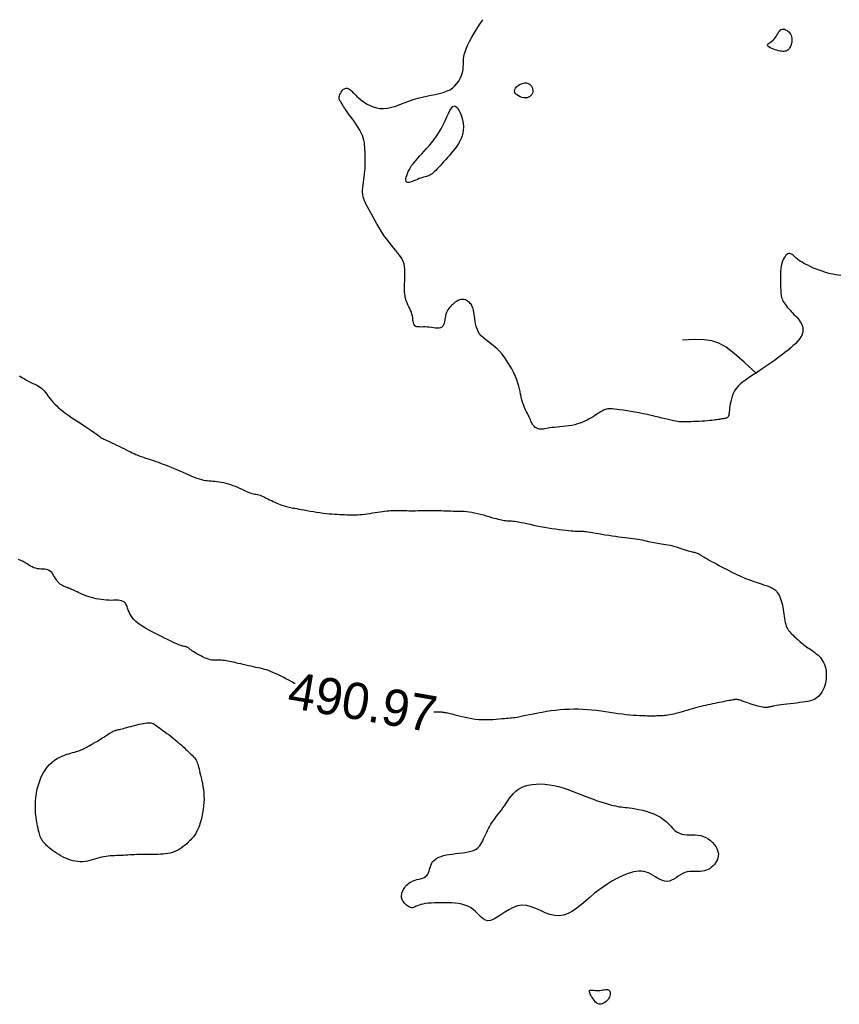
# Model space of a CAD drawing. Header units: millimetres. Extents: x 32690613 to 32693367, y 5343692 to 5344708.
# Tile 598 of 656: x 32692601 to 32692623, y 5344572 to 5344599. Entities that reach past the tile are written whole.
import ezdxf
from ezdxf.enums import TextEntityAlignment as Align

# ---------------------------------------------------------------- set-up
doc = ezdxf.new("R2010")
doc.units = ezdxf.units.MM
doc.header["$LTSCALE"] = 20
doc.layers.add('02-DGM_HL_491.00', color=62, linetype='Continuous')

msp = doc.modelspace()

# ---------------------------------------------------------------- linework, layer by layer
at = {"layer": '02-DGM_HL_491.00', "elevation": 491, "flags": 128}
for points in [[(32692623.543, 5344591.746), (32692623.475, 5344591.754), (32692623.405, 5344591.764), (32692623.333, 5344591.777), (32692623.259, 5344591.793), (32692623.183, 5344591.811), (32692623.105, 5344591.833), (32692623.026, 5344591.859), (32692622.947, 5344591.887), (32692622.868, 5344591.917), (32692622.791, 5344591.949), (32692622.718, 5344591.982), (32692622.649, 5344592.015), (32692622.585, 5344592.046), (32692622.528, 5344592.077), (32692622.478, 5344592.105), (32692622.436, 5344592.131), (32692622.399, 5344592.155), (32692622.367, 5344592.178), (32692622.34, 5344592.2), (32692622.315, 5344592.221), (32692622.292, 5344592.241), (32692622.27, 5344592.261), (32692622.249, 5344592.281), (32692622.227, 5344592.3), (32692622.205, 5344592.317), (32692622.183, 5344592.331), (32692622.16, 5344592.341), (32692622.136, 5344592.346), (32692622.112, 5344592.345), (32692622.087, 5344592.337), (32692622.061, 5344592.322), (32692622.034, 5344592.299), (32692622.008, 5344592.269), (32692621.983, 5344592.231), (32692621.96, 5344592.186), (32692621.938, 5344592.134), (32692621.92, 5344592.076), (32692621.905, 5344592.011), (32692621.894, 5344591.939), (32692621.887, 5344591.864), (32692621.882, 5344591.785), (32692621.88, 5344591.706), (32692621.88, 5344591.627), (32692621.882, 5344591.55), (32692621.884, 5344591.478), (32692621.887, 5344591.412), (32692621.889, 5344591.353), (32692621.892, 5344591.301), (32692621.895, 5344591.255), (32692621.9, 5344591.213), (32692621.906, 5344591.174), (32692621.915, 5344591.138), (32692621.927, 5344591.102), (32692621.942, 5344591.067), (32692621.961, 5344591.03), (32692621.983, 5344590.993), (32692622.009, 5344590.955), (32692622.038, 5344590.916), (32692622.069, 5344590.876), (32692622.103, 5344590.837), (32692622.139, 5344590.797), (32692622.176, 5344590.756), (32692622.215, 5344590.716), (32692622.254, 5344590.676), (32692622.293, 5344590.636), (32692622.33, 5344590.596), (32692622.366, 5344590.555), (32692622.399, 5344590.515), (32692622.428, 5344590.474), (32692622.453, 5344590.434), (32692622.473, 5344590.393), (32692622.488, 5344590.351), (32692622.497, 5344590.31), (32692622.501, 5344590.269), (32692622.5, 5344590.227), (32692622.494, 5344590.185), (32692622.483, 5344590.143), (32692622.466, 5344590.1), (32692622.444, 5344590.058), (32692622.416, 5344590.014), (32692622.382, 5344589.969), (32692622.341, 5344589.922), (32692622.292, 5344589.872), (32692622.235, 5344589.818), (32692622.168, 5344589.76), (32692622.093, 5344589.697), (32692622.007, 5344589.628), (32692621.913, 5344589.556), (32692621.813, 5344589.48), (32692621.708, 5344589.404), (32692621.601, 5344589.327), (32692621.492, 5344589.251), (32692621.385, 5344589.178), (32692621.282, 5344589.109), (32692621.183, 5344589.045), (32692621.089, 5344588.985), (32692621.001, 5344588.928), (32692620.92, 5344588.872), (32692620.845, 5344588.817), (32692620.778, 5344588.761), (32692620.718, 5344588.702), (32692620.666, 5344588.64), (32692620.623, 5344588.574), (32692620.587, 5344588.504), (32692620.558, 5344588.432), (32692620.535, 5344588.36), (32692620.518, 5344588.289), (32692620.504, 5344588.221), (32692620.494, 5344588.157), (32692620.487, 5344588.099), (32692620.482, 5344588.049), (32692620.477, 5344588.005), (32692620.474, 5344587.967), (32692620.47, 5344587.935), (32692620.465, 5344587.908), (32692620.459, 5344587.886), (32692620.452, 5344587.868), (32692620.441, 5344587.853), (32692620.428, 5344587.841), (32692620.411, 5344587.832), (32692620.392, 5344587.825), (32692620.37, 5344587.82), (32692620.347, 5344587.816), (32692620.322, 5344587.812), (32692620.295, 5344587.808), (32692620.268, 5344587.805), (32692620.239, 5344587.8), (32692620.209, 5344587.795), (32692620.177, 5344587.789), (32692620.141, 5344587.783), (32692620.1, 5344587.777), (32692620.055, 5344587.77), (32692620.003, 5344587.764), (32692619.944, 5344587.759), (32692619.879, 5344587.753), (32692619.807, 5344587.748), (32692619.731, 5344587.744), (32692619.653, 5344587.74), (32692619.576, 5344587.736), (32692619.5, 5344587.733), (32692619.428, 5344587.73), (32692619.362, 5344587.727), (32692619.303, 5344587.725), (32692619.25, 5344587.724), (32692619.201, 5344587.723), (32692619.153, 5344587.725), (32692619.106, 5344587.728), (32692619.057, 5344587.733), (32692619.003, 5344587.741), (32692618.944, 5344587.753), (32692618.877, 5344587.768), (32692618.803, 5344587.786), (32692618.721, 5344587.806), (32692618.633, 5344587.828), (32692618.54, 5344587.852), (32692618.441, 5344587.876), (32692618.337, 5344587.901), (32692618.228, 5344587.925), (32692618.116, 5344587.948), (32692618.003, 5344587.971), (32692617.889, 5344587.991), (32692617.778, 5344588.011), (32692617.671, 5344588.028), (32692617.57, 5344588.044), (32692617.478, 5344588.057), (32692617.397, 5344588.068), (32692617.328, 5344588.076), (32692617.269, 5344588.081), (32692617.22, 5344588.084), (32692617.178, 5344588.084), (32692617.141, 5344588.081), (32692617.108, 5344588.075), (32692617.078, 5344588.066), (32692617.047, 5344588.054), (32692617.016, 5344588.039), (32692616.983, 5344588.021), (32692616.948, 5344588), (32692616.911, 5344587.977), (32692616.871, 5344587.952), (32692616.83, 5344587.925), (32692616.785, 5344587.896), (32692616.738, 5344587.867), (32692616.687, 5344587.836), (32692616.634, 5344587.806), (32692616.577, 5344587.775), (32692616.516, 5344587.746), (32692616.452, 5344587.717), (32692616.385, 5344587.691), (32692616.313, 5344587.668), (32692616.238, 5344587.647), (32692616.158, 5344587.63), (32692616.077, 5344587.616), (32692615.994, 5344587.605), (32692615.911, 5344587.596), (32692615.831, 5344587.588), (32692615.754, 5344587.581), (32692615.681, 5344587.574), (32692615.615, 5344587.567), (32692615.557, 5344587.559), (32692615.505, 5344587.551), (32692615.46, 5344587.542), (32692615.42, 5344587.534), (32692615.383, 5344587.528), (32692615.351, 5344587.523), (32692615.321, 5344587.521), (32692615.292, 5344587.521), (32692615.264, 5344587.525), (32692615.237, 5344587.532), (32692615.211, 5344587.541), (32692615.186, 5344587.554), (32692615.163, 5344587.568), (32692615.142, 5344587.584), (32692615.122, 5344587.603), (32692615.104, 5344587.622), (32692615.089, 5344587.643), (32692615.075, 5344587.666), (32692615.062, 5344587.69), (32692615.05, 5344587.717), (32692615.036, 5344587.746), (32692615.022, 5344587.779), (32692615.006, 5344587.816), (32692614.987, 5344587.857), (32692614.965, 5344587.902), (32692614.941, 5344587.951), (32692614.915, 5344588.004), (32692614.888, 5344588.059), (32692614.862, 5344588.117), (32692614.837, 5344588.177), (32692614.814, 5344588.238), (32692614.794, 5344588.3), (32692614.778, 5344588.362), (32692614.764, 5344588.425), (32692614.751, 5344588.49), (32692614.737, 5344588.558), (32692614.722, 5344588.63), (32692614.702, 5344588.706), (32692614.678, 5344588.789), (32692614.647, 5344588.878), (32692614.608, 5344588.973), (32692614.562, 5344589.074), (32692614.509, 5344589.179), (32692614.45, 5344589.283), (32692614.386, 5344589.387), (32692614.318, 5344589.486), (32692614.246, 5344589.58), (32692614.171, 5344589.665), (32692614.094, 5344589.741), (32692614.017, 5344589.808), (32692613.94, 5344589.868), (32692613.866, 5344589.924), (32692613.795, 5344589.978), (32692613.731, 5344590.031), (32692613.673, 5344590.086), (32692613.624, 5344590.144), (32692613.585, 5344590.208), (32692613.555, 5344590.275), (32692613.532, 5344590.345), (32692613.515, 5344590.416), (32692613.502, 5344590.487), (32692613.493, 5344590.555), (32692613.485, 5344590.62), (32692613.478, 5344590.681), (32692613.47, 5344590.734), (32692613.461, 5344590.782), (32692613.45, 5344590.825), (32692613.438, 5344590.863), (32692613.424, 5344590.897), (32692613.408, 5344590.927), (32692613.39, 5344590.954), (32692613.369, 5344590.979), (32692613.346, 5344591.003), (32692613.321, 5344591.024), (32692613.294, 5344591.043), (32692613.265, 5344591.059), (32692613.236, 5344591.071), (32692613.205, 5344591.081), (32692613.174, 5344591.086), (32692613.143, 5344591.087), (32692613.111, 5344591.084), (32692613.081, 5344591.076), (32692613.05, 5344591.064), (32692613.019, 5344591.049), (32692612.988, 5344591.031), (32692612.958, 5344591.01), (32692612.928, 5344590.986), (32692612.897, 5344590.961), (32692612.867, 5344590.934), (32692612.838, 5344590.905), (32692612.809, 5344590.874), (32692612.782, 5344590.841), (32692612.757, 5344590.805), (32692612.735, 5344590.766), (32692612.716, 5344590.724), (32692612.7, 5344590.678), (32692612.688, 5344590.629), (32692612.678, 5344590.578), (32692612.67, 5344590.526), (32692612.661, 5344590.477), (32692612.65, 5344590.43), (32692612.635, 5344590.388), (32692612.615, 5344590.353), (32692612.589, 5344590.326), (32692612.554, 5344590.309), (32692612.513, 5344590.3), (32692612.466, 5344590.298), (32692612.414, 5344590.301), (32692612.36, 5344590.307), (32692612.303, 5344590.314), (32692612.245, 5344590.322), (32692612.188, 5344590.327), (32692612.133, 5344590.33), (32692612.08, 5344590.33), (32692612.03, 5344590.329), (32692611.983, 5344590.33), (32692611.941, 5344590.332), (32692611.904, 5344590.337), (32692611.873, 5344590.347), (32692611.848, 5344590.364), (32692611.829, 5344590.387), (32692611.816, 5344590.418), (32692611.807, 5344590.454), (32692611.801, 5344590.494), (32692611.795, 5344590.538), (32692611.789, 5344590.585), (32692611.781, 5344590.634), (32692611.768, 5344590.683), (32692611.752, 5344590.733), (32692611.731, 5344590.782), (32692611.707, 5344590.833), (32692611.683, 5344590.884), (32692611.657, 5344590.937), (32692611.634, 5344590.992), (32692611.612, 5344591.05), (32692611.594, 5344591.11), (32692611.581, 5344591.174), (32692611.572, 5344591.24), (32692611.566, 5344591.308), (32692611.564, 5344591.378), (32692611.564, 5344591.449), (32692611.566, 5344591.519), (32692611.569, 5344591.59), (32692611.572, 5344591.66), (32692611.575, 5344591.728), (32692611.578, 5344591.795), (32692611.578, 5344591.86), (32692611.574, 5344591.925), (32692611.567, 5344591.988), (32692611.554, 5344592.051), (32692611.535, 5344592.113), (32692611.508, 5344592.174), (32692611.473, 5344592.236), (32692611.431, 5344592.298), (32692611.382, 5344592.361), (32692611.328, 5344592.428), (32692611.269, 5344592.498), (32692611.207, 5344592.573), (32692611.142, 5344592.654), (32692611.076, 5344592.741), (32692611.01, 5344592.836), (32692610.945, 5344592.936), (32692610.88, 5344593.04), (32692610.817, 5344593.145), (32692610.758, 5344593.248), (32692610.701, 5344593.348), (32692610.648, 5344593.442), (32692610.601, 5344593.529), (32692610.559, 5344593.606), (32692610.522, 5344593.674), (32692610.491, 5344593.736), (32692610.465, 5344593.794), (32692610.445, 5344593.85), (32692610.43, 5344593.905), (32692610.42, 5344593.962), (32692610.415, 5344594.022), (32692610.415, 5344594.087), (32692610.419, 5344594.156), (32692610.426, 5344594.229), (32692610.435, 5344594.304), (32692610.446, 5344594.381), (32692610.456, 5344594.457), (32692610.467, 5344594.534), (32692610.475, 5344594.608), (32692610.482, 5344594.68), (32692610.486, 5344594.75), (32692610.488, 5344594.817), (32692610.489, 5344594.883), (32692610.488, 5344594.948), (32692610.487, 5344595.011), (32692610.485, 5344595.074), (32692610.483, 5344595.136), (32692610.48, 5344595.199), (32692610.476, 5344595.262), (32692610.471, 5344595.325), (32692610.462, 5344595.389), (32692610.45, 5344595.455), (32692610.432, 5344595.521), (32692610.409, 5344595.59), (32692610.379, 5344595.661), (32692610.341, 5344595.733), (32692610.297, 5344595.807), (32692610.249, 5344595.881), (32692610.198, 5344595.954), (32692610.147, 5344596.024), (32692610.097, 5344596.092), (32692610.049, 5344596.155), (32692610.007, 5344596.213), (32692609.97, 5344596.265), (32692609.939, 5344596.31), (32692609.913, 5344596.35), (32692609.892, 5344596.386), (32692609.873, 5344596.417), (32692609.857, 5344596.444), (32692609.843, 5344596.468), (32692609.829, 5344596.49), (32692609.816, 5344596.509), (32692609.803, 5344596.527), (32692609.792, 5344596.545), (32692609.783, 5344596.562), (32692609.775, 5344596.581), (32692609.771, 5344596.601), (32692609.77, 5344596.623), (32692609.773, 5344596.649), (32692609.78, 5344596.678), (32692609.792, 5344596.709), (32692609.807, 5344596.742), (32692609.824, 5344596.774), (32692609.845, 5344596.804), (32692609.867, 5344596.831), (32692609.89, 5344596.854), (32692609.914, 5344596.871), (32692609.939, 5344596.881), (32692609.964, 5344596.885), (32692609.988, 5344596.882), (32692610.013, 5344596.875), (32692610.037, 5344596.864), (32692610.061, 5344596.849), (32692610.084, 5344596.831), (32692610.106, 5344596.812), (32692610.127, 5344596.791), (32692610.149, 5344596.769), (32692610.171, 5344596.745), (32692610.197, 5344596.719), (32692610.226, 5344596.69), (32692610.26, 5344596.658), (32692610.301, 5344596.622), (32692610.348, 5344596.582), (32692610.404, 5344596.539), (32692610.468, 5344596.493), (32692610.539, 5344596.449), (32692610.618, 5344596.407), (32692610.703, 5344596.372), (32692610.794, 5344596.344), (32692610.89, 5344596.327), (32692610.992, 5344596.324), (32692611.098, 5344596.335), (32692611.209, 5344596.36), (32692611.323, 5344596.394), (32692611.439, 5344596.435), (32692611.559, 5344596.48), (32692611.68, 5344596.527), (32692611.803, 5344596.571), (32692611.926, 5344596.611), (32692612.05, 5344596.643), (32692612.172, 5344596.67), (32692612.292, 5344596.694), (32692612.408, 5344596.716), (32692612.519, 5344596.74), (32692612.624, 5344596.767), (32692612.72, 5344596.799), (32692612.807, 5344596.84), (32692612.883, 5344596.889), (32692612.949, 5344596.947), (32692613.005, 5344597.011), (32692613.053, 5344597.079), (32692613.091, 5344597.149), (32692613.122, 5344597.219), (32692613.145, 5344597.288), (32692613.162, 5344597.354), (32692613.172, 5344597.414), (32692613.178, 5344597.471), (32692613.18, 5344597.525), (32692613.182, 5344597.579), (32692613.183, 5344597.633), (32692613.187, 5344597.689), (32692613.194, 5344597.749), (32692613.206, 5344597.814), (32692613.226, 5344597.886), (32692613.254, 5344597.967), (32692613.293, 5344598.06), (32692613.345, 5344598.165), (32692613.411, 5344598.287), (32692613.494, 5344598.426), (32692613.596, 5344598.584), (32692613.718, 5344598.766)], [(32692621.228, 5344589.051), (32692620.884, 5344589.368), (32692620.612, 5344589.606), (32692620.391, 5344589.775), (32692620.195, 5344589.887), (32692620.001, 5344589.951), (32692619.785, 5344589.98), (32692619.523, 5344589.983), (32692619.191, 5344589.972)], [(32692600.999, 5344588.992), (32692601.066, 5344588.948), (32692601.131, 5344588.907), (32692601.194, 5344588.87), (32692601.255, 5344588.838), (32692601.313, 5344588.809), (32692601.368, 5344588.782), (32692601.421, 5344588.757), (32692601.471, 5344588.733), (32692601.518, 5344588.707), (32692601.562, 5344588.679), (32692601.603, 5344588.648), (32692601.641, 5344588.613), (32692601.676, 5344588.575), (32692601.711, 5344588.533), (32692601.744, 5344588.489), (32692601.778, 5344588.444), (32692601.812, 5344588.397), (32692601.847, 5344588.349), (32692601.885, 5344588.302), (32692601.925, 5344588.255), (32692601.969, 5344588.209), (32692602.018, 5344588.162), (32692602.071, 5344588.114), (32692602.13, 5344588.064), (32692602.195, 5344588.013), (32692602.268, 5344587.958), (32692602.348, 5344587.901), (32692602.436, 5344587.84), (32692602.53, 5344587.777), (32692602.626, 5344587.713), (32692602.723, 5344587.65), (32692602.816, 5344587.589), (32692602.903, 5344587.532), (32692602.982, 5344587.48), (32692603.049, 5344587.435), (32692603.102, 5344587.398), (32692603.143, 5344587.368), (32692603.173, 5344587.345), (32692603.194, 5344587.328), (32692603.208, 5344587.314), (32692603.218, 5344587.305), (32692603.224, 5344587.298), (32692603.229, 5344587.293), (32692603.234, 5344587.288), (32692603.241, 5344587.284), (32692603.251, 5344587.279), (32692603.265, 5344587.274), (32692603.283, 5344587.266), (32692603.307, 5344587.255), (32692603.337, 5344587.242), (32692603.376, 5344587.225), (32692603.422, 5344587.203), (32692603.475, 5344587.178), (32692603.534, 5344587.149), (32692603.597, 5344587.119), (32692603.663, 5344587.087), (32692603.73, 5344587.054), (32692603.797, 5344587.022), (32692603.862, 5344586.99), (32692603.924, 5344586.959), (32692603.984, 5344586.93), (32692604.04, 5344586.903), (32692604.094, 5344586.878), (32692604.145, 5344586.854), (32692604.194, 5344586.832), (32692604.241, 5344586.812), (32692604.286, 5344586.794), (32692604.329, 5344586.777), (32692604.372, 5344586.762), (32692604.415, 5344586.747), (32692604.459, 5344586.733), (32692604.506, 5344586.718), (32692604.557, 5344586.701), (32692604.611, 5344586.683), (32692604.672, 5344586.663), (32692604.738, 5344586.64), (32692604.81, 5344586.615), (32692604.887, 5344586.586), (32692604.968, 5344586.556), (32692605.051, 5344586.524), (32692605.136, 5344586.49), (32692605.223, 5344586.455), (32692605.309, 5344586.418), (32692605.395, 5344586.381), (32692605.479, 5344586.343), (32692605.561, 5344586.306), (32692605.641, 5344586.27), (32692605.718, 5344586.237), (32692605.792, 5344586.206), (32692605.862, 5344586.18), (32692605.928, 5344586.158), (32692605.989, 5344586.141), (32692606.046, 5344586.128), (32692606.1, 5344586.119), (32692606.152, 5344586.112), (32692606.204, 5344586.108), (32692606.255, 5344586.104), (32692606.307, 5344586.1), (32692606.361, 5344586.095), (32692606.417, 5344586.089), (32692606.476, 5344586.08), (32692606.536, 5344586.07), (32692606.598, 5344586.057), (32692606.662, 5344586.042), (32692606.725, 5344586.025), (32692606.789, 5344586.005), (32692606.853, 5344585.983), (32692606.916, 5344585.959), (32692606.978, 5344585.932), (32692607.039, 5344585.905), (32692607.097, 5344585.877), (32692607.154, 5344585.85), (32692607.207, 5344585.826), (32692607.257, 5344585.803), (32692607.304, 5344585.785), (32692607.347, 5344585.77), (32692607.387, 5344585.759), (32692607.424, 5344585.751), (32692607.46, 5344585.743), (32692607.495, 5344585.737), (32692607.53, 5344585.729), (32692607.565, 5344585.72), (32692607.602, 5344585.709), (32692607.641, 5344585.694), (32692607.683, 5344585.677), (32692607.726, 5344585.657), (32692607.77, 5344585.635), (32692607.816, 5344585.612), (32692607.863, 5344585.588), (32692607.912, 5344585.565), (32692607.96, 5344585.541), (32692608.009, 5344585.519), (32692608.059, 5344585.498), (32692608.107, 5344585.478), (32692608.155, 5344585.459), (32692608.201, 5344585.442), (32692608.246, 5344585.426), (32692608.288, 5344585.412), (32692608.328, 5344585.4), (32692608.364, 5344585.39), (32692608.399, 5344585.382), (32692608.434, 5344585.374), (32692608.471, 5344585.367), (32692608.51, 5344585.359), (32692608.555, 5344585.352), (32692608.605, 5344585.343), (32692608.664, 5344585.333), (32692608.731, 5344585.321), (32692608.807, 5344585.307), (32692608.888, 5344585.293), (32692608.974, 5344585.277), (32692609.063, 5344585.262), (32692609.153, 5344585.248), (32692609.243, 5344585.235), (32692609.331, 5344585.223), (32692609.415, 5344585.213), (32692609.496, 5344585.205), (32692609.574, 5344585.198), (32692609.648, 5344585.193), (32692609.72, 5344585.189), (32692609.788, 5344585.185), (32692609.855, 5344585.183), (32692609.918, 5344585.18), (32692609.98, 5344585.178), (32692610.04, 5344585.176), (32692610.099, 5344585.175), (32692610.158, 5344585.174), (32692610.218, 5344585.175), (32692610.278, 5344585.177), (32692610.341, 5344585.18), (32692610.406, 5344585.186), (32692610.473, 5344585.194), (32692610.543, 5344585.203), (32692610.615, 5344585.214), (32692610.686, 5344585.225), (32692610.758, 5344585.236), (32692610.827, 5344585.248), (32692610.895, 5344585.258), (32692610.959, 5344585.268), (32692611.019, 5344585.275), (32692611.076, 5344585.281), (32692611.13, 5344585.286), (32692611.181, 5344585.29), (32692611.23, 5344585.292), (32692611.278, 5344585.294), (32692611.326, 5344585.294), (32692611.374, 5344585.294), (32692611.422, 5344585.293), (32692611.471, 5344585.292), (32692611.521, 5344585.291), (32692611.573, 5344585.29), (32692611.626, 5344585.288), (32692611.682, 5344585.287), (32692611.74, 5344585.287), (32692611.801, 5344585.286), (32692611.865, 5344585.287), (32692611.932, 5344585.288), (32692612.001, 5344585.289), (32692612.071, 5344585.291), (32692612.143, 5344585.292), (32692612.215, 5344585.293), (32692612.287, 5344585.293), (32692612.359, 5344585.293), (32692612.43, 5344585.292), (32692612.501, 5344585.29), (32692612.57, 5344585.288), (32692612.638, 5344585.286), (32692612.706, 5344585.283), (32692612.772, 5344585.281), (32692612.836, 5344585.279), (32692612.9, 5344585.278), (32692612.962, 5344585.277), (32692613.023, 5344585.277), (32692613.084, 5344585.276), (32692613.146, 5344585.274), (32692613.209, 5344585.271), (32692613.274, 5344585.265), (32692613.343, 5344585.257), (32692613.414, 5344585.246), (32692613.49, 5344585.23), (32692613.568, 5344585.212), (32692613.648, 5344585.192), (32692613.728, 5344585.17), (32692613.806, 5344585.147), (32692613.882, 5344585.125), (32692613.954, 5344585.104), (32692614.02, 5344585.085), (32692614.08, 5344585.069), (32692614.134, 5344585.055), (32692614.183, 5344585.044), (32692614.227, 5344585.034), (32692614.267, 5344585.027), (32692614.303, 5344585.021), (32692614.338, 5344585.017), (32692614.37, 5344585.013), (32692614.402, 5344585.011), (32692614.433, 5344585.009), (32692614.467, 5344585.007), (32692614.503, 5344585.005), (32692614.542, 5344585.001), (32692614.587, 5344584.996), (32692614.638, 5344584.988), (32692614.697, 5344584.978), (32692614.764, 5344584.965), (32692614.839, 5344584.95), (32692614.922, 5344584.933), (32692615.01, 5344584.914), (32692615.103, 5344584.894), (32692615.2, 5344584.874), (32692615.3, 5344584.854), (32692615.403, 5344584.835), (32692615.507, 5344584.817), (32692615.61, 5344584.801), (32692615.712, 5344584.786), (32692615.81, 5344584.773), (32692615.903, 5344584.761), (32692615.989, 5344584.751), (32692616.067, 5344584.743), (32692616.135, 5344584.737), (32692616.193, 5344584.732), (32692616.24, 5344584.728), (32692616.279, 5344584.726), (32692616.31, 5344584.725), (32692616.336, 5344584.725), (32692616.358, 5344584.725), (32692616.377, 5344584.725), (32692616.395, 5344584.726), (32692616.412, 5344584.726), (32692616.432, 5344584.725), (32692616.454, 5344584.724), (32692616.48, 5344584.722), (32692616.512, 5344584.718), (32692616.551, 5344584.713), (32692616.599, 5344584.706), (32692616.657, 5344584.697), (32692616.725, 5344584.686), (32692616.803, 5344584.673), (32692616.888, 5344584.658), (32692616.978, 5344584.643), (32692617.072, 5344584.627), (32692617.168, 5344584.612), (32692617.264, 5344584.597), (32692617.357, 5344584.584), (32692617.446, 5344584.572), (32692617.532, 5344584.562), (32692617.614, 5344584.553), (32692617.692, 5344584.544), (32692617.767, 5344584.536), (32692617.838, 5344584.527), (32692617.905, 5344584.518), (32692617.97, 5344584.508), (32692618.031, 5344584.496), (32692618.09, 5344584.484), (32692618.147, 5344584.471), (32692618.201, 5344584.458), (32692618.255, 5344584.444), (32692618.307, 5344584.432), (32692618.359, 5344584.42), (32692618.41, 5344584.41), (32692618.462, 5344584.402), (32692618.514, 5344584.394), (32692618.567, 5344584.387), (32692618.621, 5344584.38), (32692618.676, 5344584.372), (32692618.734, 5344584.363), (32692618.793, 5344584.352), (32692618.855, 5344584.338), (32692618.919, 5344584.322), (32692618.985, 5344584.303), (32692619.051, 5344584.283), (32692619.117, 5344584.262), (32692619.18, 5344584.242), (32692619.241, 5344584.222), (32692619.297, 5344584.204), (32692619.347, 5344584.189), (32692619.392, 5344584.177), (32692619.43, 5344584.167), (32692619.464, 5344584.159), (32692619.494, 5344584.153), (32692619.521, 5344584.147), (32692619.546, 5344584.141), (32692619.569, 5344584.133), (32692619.593, 5344584.124), (32692619.617, 5344584.113), (32692619.643, 5344584.099), (32692619.671, 5344584.083), (32692619.702, 5344584.064), (32692619.737, 5344584.043), (32692619.776, 5344584.019), (32692619.82, 5344583.992), (32692619.87, 5344583.963), (32692619.927, 5344583.931), (32692619.989, 5344583.897), (32692620.054, 5344583.861), (32692620.123, 5344583.824), (32692620.194, 5344583.787), (32692620.264, 5344583.75), (32692620.334, 5344583.714), (32692620.401, 5344583.678), (32692620.466, 5344583.645), (32692620.528, 5344583.613), (32692620.588, 5344583.582), (32692620.646, 5344583.553), (32692620.705, 5344583.525), (32692620.764, 5344583.498), (32692620.824, 5344583.471), (32692620.886, 5344583.445), (32692620.951, 5344583.419), (32692621.017, 5344583.394), (32692621.084, 5344583.369), (32692621.15, 5344583.346), (32692621.213, 5344583.324), (32692621.273, 5344583.304), (32692621.329, 5344583.285), (32692621.378, 5344583.269), (32692621.421, 5344583.255), (32692621.458, 5344583.242), (32692621.489, 5344583.232), (32692621.517, 5344583.222), (32692621.542, 5344583.213), (32692621.565, 5344583.204), (32692621.588, 5344583.194), (32692621.611, 5344583.184), (32692621.636, 5344583.172), (32692621.662, 5344583.159), (32692621.688, 5344583.143), (32692621.715, 5344583.125), (32692621.743, 5344583.102), (32692621.77, 5344583.076), (32692621.796, 5344583.045), (32692621.821, 5344583.009), (32692621.844, 5344582.968), (32692621.866, 5344582.921), (32692621.886, 5344582.87), (32692621.905, 5344582.815), (32692621.922, 5344582.758), (32692621.937, 5344582.698), (32692621.95, 5344582.637), (32692621.961, 5344582.575), (32692621.97, 5344582.513), (32692621.978, 5344582.451), (32692621.986, 5344582.391), (32692621.994, 5344582.331), (32692622.003, 5344582.274), (32692622.013, 5344582.219), (32692622.026, 5344582.168), (32692622.041, 5344582.119), (32692622.06, 5344582.075), (32692622.083, 5344582.034), (32692622.108, 5344581.997), (32692622.136, 5344581.962), (32692622.166, 5344581.928), (32692622.196, 5344581.897), (32692622.228, 5344581.866), (32692622.261, 5344581.836), (32692622.293, 5344581.806), (32692622.326, 5344581.776), (32692622.359, 5344581.747), (32692622.392, 5344581.717), (32692622.425, 5344581.688), (32692622.459, 5344581.66), (32692622.493, 5344581.632), (32692622.528, 5344581.605), (32692622.564, 5344581.578), (32692622.601, 5344581.552), (32692622.638, 5344581.527), (32692622.675, 5344581.501), (32692622.713, 5344581.475), (32692622.751, 5344581.448), (32692622.79, 5344581.42), (32692622.829, 5344581.391), (32692622.867, 5344581.361), (32692622.905, 5344581.328), (32692622.942, 5344581.293), (32692622.978, 5344581.255), (32692623.011, 5344581.214), (32692623.041, 5344581.17), (32692623.068, 5344581.121), (32692623.091, 5344581.068), (32692623.11, 5344581.01), (32692623.124, 5344580.949), (32692623.134, 5344580.884), (32692623.139, 5344580.818), (32692623.14, 5344580.75), (32692623.137, 5344580.683), (32692623.129, 5344580.616), (32692623.117, 5344580.552), (32692623.101, 5344580.49), (32692623.081, 5344580.432), (32692623.057, 5344580.377), (32692623.03, 5344580.326), (32692623, 5344580.279), (32692622.968, 5344580.236), (32692622.934, 5344580.198), (32692622.899, 5344580.165), (32692622.862, 5344580.137), (32692622.822, 5344580.114), (32692622.78, 5344580.094), (32692622.734, 5344580.077), (32692622.683, 5344580.063), (32692622.626, 5344580.05), (32692622.562, 5344580.039), (32692622.491, 5344580.028), (32692622.412, 5344580.018), (32692622.327, 5344580.007), (32692622.239, 5344579.996), (32692622.15, 5344579.985), (32692622.062, 5344579.975), (32692621.979, 5344579.964), (32692621.902, 5344579.955), (32692621.834, 5344579.946), (32692621.778, 5344579.937), (32692621.731, 5344579.93), (32692621.693, 5344579.923), (32692621.662, 5344579.916), (32692621.637, 5344579.91), (32692621.615, 5344579.905), (32692621.595, 5344579.9), (32692621.577, 5344579.896), (32692621.557, 5344579.892), (32692621.536, 5344579.888), (32692621.513, 5344579.886), (32692621.488, 5344579.885), (32692621.46, 5344579.885), (32692621.428, 5344579.888), (32692621.393, 5344579.893), (32692621.353, 5344579.9), (32692621.309, 5344579.91), (32692621.261, 5344579.923), (32692621.21, 5344579.937), (32692621.158, 5344579.953), (32692621.105, 5344579.97), (32692621.053, 5344579.987), (32692621.003, 5344580.004), (32692620.956, 5344580.02), (32692620.912, 5344580.035), (32692620.872, 5344580.049), (32692620.836, 5344580.062), (32692620.803, 5344580.073), (32692620.773, 5344580.083), (32692620.746, 5344580.091), (32692620.722, 5344580.098), (32692620.699, 5344580.102), (32692620.679, 5344580.105), (32692620.66, 5344580.106), (32692620.642, 5344580.105), (32692620.622, 5344580.103), (32692620.6, 5344580.099), (32692620.575, 5344580.094), (32692620.546, 5344580.088), (32692620.511, 5344580.081), (32692620.471, 5344580.073), (32692620.425, 5344580.064), (32692620.375, 5344580.054), (32692620.321, 5344580.043), (32692620.264, 5344580.032), (32692620.204, 5344580.021), (32692620.143, 5344580.009), (32692620.081, 5344579.996), (32692620.019, 5344579.984), (32692619.956, 5344579.97), (32692619.893, 5344579.956), (32692619.828, 5344579.942), (32692619.762, 5344579.926), (32692619.694, 5344579.909), (32692619.623, 5344579.891), (32692619.55, 5344579.871), (32692619.473, 5344579.849), (32692619.395, 5344579.826), (32692619.315, 5344579.803), (32692619.236, 5344579.78), (32692619.159, 5344579.758), (32692619.084, 5344579.737), (32692619.014, 5344579.718), (32692618.949, 5344579.702), (32692618.89, 5344579.689), (32692618.837, 5344579.679), (32692618.789, 5344579.671), (32692618.745, 5344579.666), (32692618.704, 5344579.662), (32692618.666, 5344579.659), (32692618.629, 5344579.657), (32692618.593, 5344579.656), (32692618.557, 5344579.654), (32692618.521, 5344579.653), (32692618.482, 5344579.652), (32692618.441, 5344579.651), (32692618.397, 5344579.65), (32692618.349, 5344579.65), (32692618.295, 5344579.65), (32692618.236, 5344579.651), (32692618.17, 5344579.652), (32692618.098, 5344579.654), (32692618.019, 5344579.658), (32692617.935, 5344579.662), (32692617.844, 5344579.668), (32692617.749, 5344579.676), (32692617.648, 5344579.686), (32692617.543, 5344579.699), (32692617.433, 5344579.714), (32692617.319, 5344579.73), (32692617.202, 5344579.748), (32692617.082, 5344579.766), (32692616.959, 5344579.783), (32692616.835, 5344579.799), (32692616.71, 5344579.813), (32692616.585, 5344579.825), (32692616.46, 5344579.832), (32692616.334, 5344579.836), (32692616.209, 5344579.837), (32692616.084, 5344579.834), (32692615.959, 5344579.828), (32692615.835, 5344579.819), (32692615.71, 5344579.806), (32692615.586, 5344579.791), (32692615.461, 5344579.772), (32692615.339, 5344579.751), (32692615.22, 5344579.728), (32692615.106, 5344579.706), (32692614.998, 5344579.683), (32692614.898, 5344579.662), (32692614.807, 5344579.643), (32692614.728, 5344579.627), (32692614.66, 5344579.614), (32692614.602, 5344579.605), (32692614.552, 5344579.598), (32692614.505, 5344579.593), (32692614.46, 5344579.59), (32692614.414, 5344579.586), (32692614.363, 5344579.582), (32692614.305, 5344579.578), (32692614.238, 5344579.571), (32692614.162, 5344579.564), (32692614.08, 5344579.557), (32692613.991, 5344579.55), (32692613.898, 5344579.546), (32692613.802, 5344579.543), (32692613.703, 5344579.544), (32692613.605, 5344579.549), (32692613.507, 5344579.559), (32692613.411, 5344579.573), (32692613.318, 5344579.59), (32692613.228, 5344579.609), (32692613.144, 5344579.629), (32692613.065, 5344579.649), (32692612.992, 5344579.668), (32692612.928, 5344579.685), (32692612.871, 5344579.699), (32692612.822, 5344579.711), (32692612.781, 5344579.721), (32692612.746, 5344579.728), (32692612.716, 5344579.734), (32692612.691, 5344579.738), (32692612.671, 5344579.741), (32692612.653, 5344579.744), (32692612.639, 5344579.746), (32692612.627, 5344579.748), (32692612.617, 5344579.75), (32692612.608, 5344579.751), (32692612.6, 5344579.752), (32692612.594, 5344579.753), (32692612.587, 5344579.754), (32692612.581, 5344579.755), (32692612.574, 5344579.757), (32692612.565, 5344579.758), (32692612.552, 5344579.759), (32692612.534, 5344579.76), (32692612.51, 5344579.76), (32692612.476, 5344579.76), (32692612.432, 5344579.76), (32692612.376, 5344579.759), (32692612.369, 5344579.758)], [(32692608.56, 5344580.541), (32692608.548, 5344580.547), (32692608.468, 5344580.591), (32692608.389, 5344580.634), (32692608.31, 5344580.676), (32692608.233, 5344580.716), (32692608.158, 5344580.754), (32692608.086, 5344580.789), (32692608.016, 5344580.821), (32692607.951, 5344580.85), (32692607.889, 5344580.875), (32692607.831, 5344580.896), (32692607.774, 5344580.915), (32692607.719, 5344580.931), (32692607.664, 5344580.946), (32692607.608, 5344580.96), (32692607.549, 5344580.973), (32692607.488, 5344580.987), (32692607.423, 5344581.002), (32692607.354, 5344581.017), (32692607.284, 5344581.033), (32692607.212, 5344581.049), (32692607.14, 5344581.066), (32692607.07, 5344581.081), (32692607.002, 5344581.097), (32692606.936, 5344581.112), (32692606.875, 5344581.125), (32692606.818, 5344581.138), (32692606.765, 5344581.149), (32692606.714, 5344581.159), (32692606.666, 5344581.167), (32692606.62, 5344581.174), (32692606.576, 5344581.179), (32692606.534, 5344581.182), (32692606.492, 5344581.183), (32692606.451, 5344581.183), (32692606.409, 5344581.182), (32692606.368, 5344581.182), (32692606.325, 5344581.184), (32692606.28, 5344581.188), (32692606.234, 5344581.196), (32692606.185, 5344581.208), (32692606.133, 5344581.226), (32692606.079, 5344581.247), (32692606.024, 5344581.272), (32692605.97, 5344581.299), (32692605.918, 5344581.327), (32692605.868, 5344581.356), (32692605.822, 5344581.384), (32692605.782, 5344581.41), (32692605.748, 5344581.433), (32692605.719, 5344581.454), (32692605.695, 5344581.472), (32692605.675, 5344581.488), (32692605.658, 5344581.501), (32692605.644, 5344581.513), (32692605.63, 5344581.523), (32692605.617, 5344581.531), (32692605.604, 5344581.538), (32692605.591, 5344581.543), (32692605.577, 5344581.547), (32692605.562, 5344581.551), (32692605.547, 5344581.555), (32692605.53, 5344581.558), (32692605.513, 5344581.562), (32692605.494, 5344581.566), (32692605.473, 5344581.572), (32692605.45, 5344581.579), (32692605.424, 5344581.587), (32692605.393, 5344581.599), (32692605.356, 5344581.613), (32692605.313, 5344581.631), (32692605.263, 5344581.653), (32692605.204, 5344581.68), (32692605.136, 5344581.712), (32692605.06, 5344581.749), (32692604.978, 5344581.789), (32692604.891, 5344581.832), (32692604.803, 5344581.878), (32692604.713, 5344581.924), (32692604.625, 5344581.972), (32692604.54, 5344582.019), (32692604.459, 5344582.065), (32692604.384, 5344582.111), (32692604.314, 5344582.157), (32692604.249, 5344582.203), (32692604.191, 5344582.25), (32692604.14, 5344582.297), (32692604.095, 5344582.347), (32692604.058, 5344582.399), (32692604.028, 5344582.452), (32692604.004, 5344582.507), (32692603.984, 5344582.561), (32692603.966, 5344582.614), (32692603.949, 5344582.663), (32692603.929, 5344582.707), (32692603.906, 5344582.746), (32692603.877, 5344582.777), (32692603.841, 5344582.799), (32692603.798, 5344582.814), (32692603.75, 5344582.822), (32692603.696, 5344582.827), (32692603.638, 5344582.828), (32692603.576, 5344582.827), (32692603.512, 5344582.826), (32692603.446, 5344582.827), (32692603.378, 5344582.83), (32692603.31, 5344582.836), (32692603.241, 5344582.845), (32692603.172, 5344582.856), (32692603.104, 5344582.869), (32692603.036, 5344582.885), (32692602.97, 5344582.902), (32692602.906, 5344582.922), (32692602.844, 5344582.943), (32692602.784, 5344582.966), (32692602.727, 5344582.989), (32692602.673, 5344583.013), (32692602.623, 5344583.036), (32692602.576, 5344583.058), (32692602.533, 5344583.078), (32692602.495, 5344583.096), (32692602.461, 5344583.112), (32692602.431, 5344583.125), (32692602.404, 5344583.137), (32692602.379, 5344583.147), (32692602.355, 5344583.156), (32692602.331, 5344583.165), (32692602.307, 5344583.175), (32692602.281, 5344583.185), (32692602.252, 5344583.196), (32692602.222, 5344583.209), (32692602.19, 5344583.225), (32692602.158, 5344583.242), (32692602.126, 5344583.263), (32692602.094, 5344583.288), (32692602.064, 5344583.316), (32692602.035, 5344583.349), (32692602.009, 5344583.386), (32692601.984, 5344583.427), (32692601.959, 5344583.469), (32692601.935, 5344583.512), (32692601.909, 5344583.552), (32692601.881, 5344583.589), (32692601.85, 5344583.621), (32692601.816, 5344583.646), (32692601.777, 5344583.664), (32692601.735, 5344583.675), (32692601.689, 5344583.681), (32692601.641, 5344583.684), (32692601.592, 5344583.686), (32692601.542, 5344583.689), (32692601.492, 5344583.695), (32692601.443, 5344583.705), (32692601.395, 5344583.721), (32692601.349, 5344583.742), (32692601.302, 5344583.767), (32692601.254, 5344583.796), (32692601.204, 5344583.827), (32692601.152, 5344583.859), (32692601.095, 5344583.89), (32692601.034, 5344583.921), (32692600.968, 5344583.95)]]:
    msp.add_lwpolyline(points, dxfattribs=at)
for points in [[(32692621.833, 5344597.915), (32692621.786, 5344597.927), (32692621.738, 5344597.942), (32692621.689, 5344597.958), (32692621.642, 5344597.977), (32692621.6, 5344597.996), (32692621.565, 5344598.016), (32692621.539, 5344598.035), (32692621.525, 5344598.055), (32692621.524, 5344598.074), (32692621.535, 5344598.092), (32692621.554, 5344598.111), (32692621.581, 5344598.132), (32692621.613, 5344598.153), (32692621.647, 5344598.177), (32692621.681, 5344598.204), (32692621.713, 5344598.235), (32692621.741, 5344598.269), (32692621.765, 5344598.306), (32692621.787, 5344598.344), (32692621.808, 5344598.381), (32692621.828, 5344598.416), (32692621.849, 5344598.447), (32692621.872, 5344598.473), (32692621.897, 5344598.492), (32692621.926, 5344598.503), (32692621.958, 5344598.506), (32692621.991, 5344598.502), (32692622.025, 5344598.491), (32692622.058, 5344598.475), (32692622.089, 5344598.454), (32692622.117, 5344598.429), (32692622.142, 5344598.4), (32692622.161, 5344598.368), (32692622.176, 5344598.334), (32692622.187, 5344598.299), (32692622.193, 5344598.262), (32692622.196, 5344598.225), (32692622.195, 5344598.188), (32692622.192, 5344598.152), (32692622.186, 5344598.118), (32692622.178, 5344598.085), (32692622.168, 5344598.055), (32692622.156, 5344598.027), (32692622.142, 5344598.001), (32692622.127, 5344597.978), (32692622.11, 5344597.957), (32692622.091, 5344597.939), (32692622.071, 5344597.924), (32692622.05, 5344597.913), (32692622.028, 5344597.904), (32692622.003, 5344597.898), (32692621.976, 5344597.896), (32692621.946, 5344597.896), (32692621.912, 5344597.899), (32692621.875, 5344597.906)], [(32692614.587, 5344596.806), (32692614.593, 5344596.845), (32692614.612, 5344596.884), (32692614.642, 5344596.921), (32692614.68, 5344596.955), (32692614.725, 5344596.985), (32692614.773, 5344597.009), (32692614.822, 5344597.025), (32692614.87, 5344597.031), (32692614.915, 5344597.028), (32692614.956, 5344597.016), (32692614.993, 5344596.996), (32692615.024, 5344596.969), (32692615.049, 5344596.937), (32692615.069, 5344596.902), (32692615.081, 5344596.864), (32692615.087, 5344596.825), (32692615.084, 5344596.787), (32692615.075, 5344596.75), (32692615.058, 5344596.716), (32692615.035, 5344596.685), (32692615.006, 5344596.659), (32692614.971, 5344596.639), (32692614.931, 5344596.625), (32692614.886, 5344596.619), (32692614.838, 5344596.621), (32692614.787, 5344596.632), (32692614.738, 5344596.649), (32692614.691, 5344596.672), (32692614.651, 5344596.7), (32692614.618, 5344596.733), (32692614.596, 5344596.768)], [(32692611.971, 5344594.402), (32692611.923, 5344594.383), (32692611.873, 5344594.362), (32692611.823, 5344594.341), (32692611.774, 5344594.322), (32692611.728, 5344594.306), (32692611.687, 5344594.297), (32692611.653, 5344594.296), (32692611.627, 5344594.305), (32692611.61, 5344594.326), (32692611.603, 5344594.357), (32692611.603, 5344594.396), (32692611.611, 5344594.442), (32692611.625, 5344594.493), (32692611.645, 5344594.547), (32692611.669, 5344594.601), (32692611.697, 5344594.656), (32692611.727, 5344594.708), (32692611.761, 5344594.759), (32692611.798, 5344594.809), (32692611.838, 5344594.859), (32692611.882, 5344594.911), (32692611.931, 5344594.966), (32692611.984, 5344595.024), (32692612.041, 5344595.086), (32692612.104, 5344595.154), (32692612.17, 5344595.227), (32692612.238, 5344595.305), (32692612.307, 5344595.388), (32692612.377, 5344595.477), (32692612.444, 5344595.571), (32692612.509, 5344595.67), (32692612.57, 5344595.774), (32692612.626, 5344595.882), (32692612.677, 5344595.991), (32692612.725, 5344596.096), (32692612.769, 5344596.192), (32692612.812, 5344596.275), (32692612.853, 5344596.34), (32692612.894, 5344596.383), (32692612.935, 5344596.4), (32692612.977, 5344596.387), (32692613.019, 5344596.347), (32692613.059, 5344596.286), (32692613.095, 5344596.208), (32692613.127, 5344596.118), (32692613.153, 5344596.021), (32692613.171, 5344595.922), (32692613.18, 5344595.826), (32692613.178, 5344595.735), (32692613.167, 5344595.652), (32692613.147, 5344595.574), (32692613.12, 5344595.5), (32692613.085, 5344595.43), (32692613.046, 5344595.363), (32692613.001, 5344595.298), (32692612.953, 5344595.233), (32692612.902, 5344595.168), (32692612.849, 5344595.104), (32692612.796, 5344595.041), (32692612.742, 5344594.98), (32692612.689, 5344594.92), (32692612.637, 5344594.863), (32692612.587, 5344594.809), (32692612.541, 5344594.758), (32692612.497, 5344594.712), (32692612.457, 5344594.669), (32692612.42, 5344594.63), (32692612.385, 5344594.596), (32692612.352, 5344594.565), (32692612.32, 5344594.538), (32692612.289, 5344594.516), (32692612.259, 5344594.497), (32692612.228, 5344594.482), (32692612.197, 5344594.47), (32692612.164, 5344594.46), (32692612.13, 5344594.45), (32692612.094, 5344594.441), (32692612.056, 5344594.43), (32692612.015, 5344594.418)], [(32692601.437, 5344577.3), (32692601.447, 5344577.415), (32692601.464, 5344577.532), (32692601.487, 5344577.648), (32692601.517, 5344577.763), (32692601.553, 5344577.874), (32692601.595, 5344577.98), (32692601.643, 5344578.079), (32692601.698, 5344578.169), (32692601.758, 5344578.25), (32692601.823, 5344578.321), (32692601.892, 5344578.383), (32692601.962, 5344578.437), (32692602.033, 5344578.483), (32692602.102, 5344578.521), (32692602.17, 5344578.553), (32692602.234, 5344578.58), (32692602.293, 5344578.6), (32692602.349, 5344578.617), (32692602.402, 5344578.632), (32692602.455, 5344578.646), (32692602.509, 5344578.66), (32692602.564, 5344578.676), (32692602.623, 5344578.697), (32692602.687, 5344578.722), (32692602.756, 5344578.754), (32692602.83, 5344578.791), (32692602.907, 5344578.832), (32692602.985, 5344578.876), (32692603.062, 5344578.921), (32692603.137, 5344578.965), (32692603.207, 5344579.008), (32692603.272, 5344579.048), (32692603.329, 5344579.084), (32692603.38, 5344579.115), (32692603.424, 5344579.143), (32692603.462, 5344579.167), (32692603.495, 5344579.187), (32692603.524, 5344579.205), (32692603.549, 5344579.219), (32692603.572, 5344579.231), (32692603.592, 5344579.241), (32692603.61, 5344579.249), (32692603.628, 5344579.255), (32692603.646, 5344579.261), (32692603.665, 5344579.266), (32692603.687, 5344579.271), (32692603.712, 5344579.277), (32692603.74, 5344579.284), (32692603.774, 5344579.292), (32692603.811, 5344579.302), (32692603.853, 5344579.312), (32692603.899, 5344579.324), (32692603.947, 5344579.337), (32692603.999, 5344579.35), (32692604.052, 5344579.364), (32692604.108, 5344579.379), (32692604.165, 5344579.394), (32692604.222, 5344579.409), (32692604.279, 5344579.423), (32692604.335, 5344579.436), (32692604.389, 5344579.447), (32692604.44, 5344579.456), (32692604.488, 5344579.463), (32692604.53, 5344579.466), (32692604.568, 5344579.466), (32692604.601, 5344579.462), (32692604.632, 5344579.454), (32692604.662, 5344579.443), (32692604.691, 5344579.427), (32692604.722, 5344579.408), (32692604.756, 5344579.385), (32692604.794, 5344579.358), (32692604.836, 5344579.328), (32692604.884, 5344579.293), (32692604.935, 5344579.256), (32692604.989, 5344579.217), (32692605.044, 5344579.175), (32692605.101, 5344579.132), (32692605.158, 5344579.088), (32692605.214, 5344579.043), (32692605.268, 5344578.999), (32692605.321, 5344578.954), (32692605.372, 5344578.91), (32692605.422, 5344578.867), (32692605.469, 5344578.824), (32692605.514, 5344578.783), (32692605.558, 5344578.742), (32692605.6, 5344578.704), (32692605.639, 5344578.667), (32692605.676, 5344578.632), (32692605.711, 5344578.599), (32692605.744, 5344578.566), (32692605.774, 5344578.533), (32692605.801, 5344578.501), (32692605.824, 5344578.469), (32692605.845, 5344578.437), (32692605.863, 5344578.403), (32692605.878, 5344578.369), (32692605.891, 5344578.332), (32692605.903, 5344578.292), (32692605.914, 5344578.249), (32692605.925, 5344578.201), (32692605.937, 5344578.148), (32692605.951, 5344578.089), (32692605.966, 5344578.024), (32692605.983, 5344577.953), (32692606, 5344577.877), (32692606.017, 5344577.797), (32692606.032, 5344577.713), (32692606.045, 5344577.627), (32692606.055, 5344577.539), (32692606.061, 5344577.45), (32692606.062, 5344577.361), (32692606.059, 5344577.273), (32692606.052, 5344577.186), (32692606.042, 5344577.101), (32692606.03, 5344577.02), (32692606.015, 5344576.943), (32692605.999, 5344576.87), (32692605.983, 5344576.804), (32692605.967, 5344576.744), (32692605.95, 5344576.69), (32692605.934, 5344576.642), (32692605.917, 5344576.598), (32692605.901, 5344576.559), (32692605.884, 5344576.523), (32692605.868, 5344576.489), (32692605.851, 5344576.459), (32692605.834, 5344576.429), (32692605.817, 5344576.401), (32692605.798, 5344576.374), (32692605.778, 5344576.346), (32692605.755, 5344576.317), (32692605.729, 5344576.287), (32692605.7, 5344576.255), (32692605.666, 5344576.221), (32692605.628, 5344576.184), (32692605.586, 5344576.145), (32692605.54, 5344576.105), (32692605.49, 5344576.065), (32692605.437, 5344576.026), (32692605.381, 5344575.99), (32692605.322, 5344575.957), (32692605.262, 5344575.929), (32692605.199, 5344575.907), (32692605.135, 5344575.889), (32692605.07, 5344575.876), (32692605.004, 5344575.866), (32692604.937, 5344575.86), (32692604.87, 5344575.855), (32692604.803, 5344575.853), (32692604.735, 5344575.852), (32692604.668, 5344575.851), (32692604.602, 5344575.85), (32692604.536, 5344575.85), (32692604.471, 5344575.85), (32692604.406, 5344575.849), (32692604.341, 5344575.848), (32692604.278, 5344575.847), (32692604.215, 5344575.845), (32692604.153, 5344575.843), (32692604.092, 5344575.84), (32692604.031, 5344575.836), (32692603.97, 5344575.833), (32692603.91, 5344575.829), (32692603.851, 5344575.826), (32692603.791, 5344575.823), (32692603.732, 5344575.82), (32692603.672, 5344575.818), (32692603.612, 5344575.816), (32692603.553, 5344575.814), (32692603.493, 5344575.81), (32692603.432, 5344575.805), (32692603.372, 5344575.799), (32692603.31, 5344575.789), (32692603.249, 5344575.777), (32692603.186, 5344575.761), (32692603.123, 5344575.743), (32692603.06, 5344575.724), (32692602.996, 5344575.704), (32692602.931, 5344575.686), (32692602.866, 5344575.67), (32692602.8, 5344575.658), (32692602.733, 5344575.651), (32692602.666, 5344575.65), (32692602.598, 5344575.654), (32692602.53, 5344575.664), (32692602.463, 5344575.679), (32692602.395, 5344575.698), (32692602.329, 5344575.721), (32692602.263, 5344575.749), (32692602.199, 5344575.779), (32692602.136, 5344575.812), (32692602.075, 5344575.848), (32692602.016, 5344575.885), (32692601.96, 5344575.923), (32692601.907, 5344575.961), (32692601.859, 5344575.999), (32692601.814, 5344576.035), (32692601.774, 5344576.069), (32692601.74, 5344576.101), (32692601.71, 5344576.13), (32692601.684, 5344576.157), (32692601.661, 5344576.183), (32692601.642, 5344576.207), (32692601.626, 5344576.23), (32692601.611, 5344576.253), (32692601.598, 5344576.275), (32692601.587, 5344576.298), (32692601.576, 5344576.321), (32692601.565, 5344576.348), (32692601.555, 5344576.378), (32692601.544, 5344576.413), (32692601.533, 5344576.454), (32692601.521, 5344576.502), (32692601.508, 5344576.56), (32692601.493, 5344576.627), (32692601.478, 5344576.702), (32692601.464, 5344576.786), (32692601.451, 5344576.878), (32692601.441, 5344576.976), (32692601.435, 5344577.079), (32692601.433, 5344577.188)], [(32692619.108, 5344576.431), (32692619.174, 5344576.408), (32692619.244, 5344576.396), (32692619.317, 5344576.391), (32692619.391, 5344576.39), (32692619.467, 5344576.391), (32692619.544, 5344576.39), (32692619.62, 5344576.384), (32692619.694, 5344576.371), (32692619.767, 5344576.348), (32692619.836, 5344576.316), (32692619.901, 5344576.276), (32692619.962, 5344576.23), (32692620.016, 5344576.18), (32692620.064, 5344576.126), (32692620.105, 5344576.071), (32692620.136, 5344576.015), (32692620.159, 5344575.961), (32692620.173, 5344575.907), (32692620.178, 5344575.855), (32692620.176, 5344575.805), (32692620.167, 5344575.756), (32692620.151, 5344575.709), (32692620.129, 5344575.663), (32692620.102, 5344575.619), (32692620.07, 5344575.578), (32692620.034, 5344575.538), (32692619.993, 5344575.502), (32692619.949, 5344575.469), (32692619.902, 5344575.441), (32692619.852, 5344575.418), (32692619.799, 5344575.4), (32692619.744, 5344575.389), (32692619.687, 5344575.383), (32692619.629, 5344575.382), (32692619.569, 5344575.384), (32692619.508, 5344575.386), (32692619.447, 5344575.386), (32692619.385, 5344575.382), (32692619.323, 5344575.371), (32692619.262, 5344575.353), (32692619.2, 5344575.325), (32692619.139, 5344575.29), (32692619.078, 5344575.251), (32692619.017, 5344575.211), (32692618.956, 5344575.174), (32692618.894, 5344575.143), (32692618.833, 5344575.121), (32692618.771, 5344575.111), (32692618.708, 5344575.116), (32692618.645, 5344575.134), (32692618.581, 5344575.161), (32692618.517, 5344575.195), (32692618.453, 5344575.233), (32692618.389, 5344575.272), (32692618.325, 5344575.309), (32692618.261, 5344575.342), (32692618.198, 5344575.367), (32692618.133, 5344575.384), (32692618.067, 5344575.393), (32692617.999, 5344575.394), (32692617.926, 5344575.387), (32692617.85, 5344575.373), (32692617.767, 5344575.35), (32692617.678, 5344575.319), (32692617.582, 5344575.28), (32692617.48, 5344575.233), (32692617.372, 5344575.178), (32692617.259, 5344575.115), (32692617.143, 5344575.044), (32692617.024, 5344574.965), (32692616.903, 5344574.878), (32692616.782, 5344574.784), (32692616.661, 5344574.682), (32692616.54, 5344574.577), (32692616.419, 5344574.475), (32692616.297, 5344574.379), (32692616.176, 5344574.295), (32692616.053, 5344574.227), (32692615.93, 5344574.181), (32692615.805, 5344574.162), (32692615.68, 5344574.171), (32692615.554, 5344574.204), (32692615.427, 5344574.252), (32692615.299, 5344574.309), (32692615.172, 5344574.365), (32692615.045, 5344574.413), (32692614.919, 5344574.446), (32692614.793, 5344574.456), (32692614.669, 5344574.436), (32692614.547, 5344574.393), (32692614.429, 5344574.333), (32692614.315, 5344574.264), (32692614.207, 5344574.193), (32692614.106, 5344574.127), (32692614.012, 5344574.074), (32692613.928, 5344574.041), (32692613.853, 5344574.032), (32692613.786, 5344574.047), (32692613.725, 5344574.079), (32692613.668, 5344574.125), (32692613.613, 5344574.18), (32692613.558, 5344574.239), (32692613.501, 5344574.297), (32692613.439, 5344574.351), (32692613.372, 5344574.396), (32692613.298, 5344574.432), (32692613.22, 5344574.461), (32692613.137, 5344574.483), (32692613.049, 5344574.5), (32692612.959, 5344574.511), (32692612.865, 5344574.519), (32692612.769, 5344574.523), (32692612.672, 5344574.526), (32692612.574, 5344574.527), (32692612.477, 5344574.526), (32692612.384, 5344574.522), (32692612.294, 5344574.517), (32692612.211, 5344574.509), (32692612.135, 5344574.5), (32692612.068, 5344574.488), (32692612.011, 5344574.474), (32692611.963, 5344574.459), (32692611.922, 5344574.444), (32692611.889, 5344574.428), (32692611.86, 5344574.414), (32692611.834, 5344574.402), (32692611.811, 5344574.393), (32692611.788, 5344574.388), (32692611.765, 5344574.388), (32692611.741, 5344574.391), (32692611.717, 5344574.398), (32692611.693, 5344574.409), (32692611.67, 5344574.422), (32692611.646, 5344574.438), (32692611.623, 5344574.456), (32692611.601, 5344574.475), (32692611.58, 5344574.496), (32692611.56, 5344574.518), (32692611.542, 5344574.54), (32692611.526, 5344574.564), (32692611.512, 5344574.589), (32692611.5, 5344574.614), (32692611.491, 5344574.641), (32692611.485, 5344574.668), (32692611.483, 5344574.697), (32692611.483, 5344574.726), (32692611.487, 5344574.756), (32692611.494, 5344574.786), (32692611.504, 5344574.818), (32692611.517, 5344574.849), (32692611.532, 5344574.881), (32692611.551, 5344574.913), (32692611.572, 5344574.945), (32692611.595, 5344574.976), (32692611.622, 5344575.007), (32692611.652, 5344575.037), (32692611.685, 5344575.064), (32692611.722, 5344575.089), (32692611.762, 5344575.112), (32692611.806, 5344575.131), (32692611.854, 5344575.147), (32692611.905, 5344575.16), (32692611.956, 5344575.173), (32692612.007, 5344575.186), (32692612.056, 5344575.201), (32692612.102, 5344575.219), (32692612.142, 5344575.242), (32692612.176, 5344575.271), (32692612.202, 5344575.307), (32692612.223, 5344575.349), (32692612.239, 5344575.395), (32692612.253, 5344575.444), (32692612.267, 5344575.494), (32692612.283, 5344575.545), (32692612.303, 5344575.593), (32692612.328, 5344575.638), (32692612.362, 5344575.679), (32692612.403, 5344575.714), (32692612.452, 5344575.746), (32692612.507, 5344575.774), (32692612.57, 5344575.798), (32692612.638, 5344575.818), (32692612.713, 5344575.836), (32692612.793, 5344575.851), (32692612.878, 5344575.863), (32692612.966, 5344575.875), (32692613.056, 5344575.885), (32692613.145, 5344575.896), (32692613.232, 5344575.908), (32692613.314, 5344575.922), (32692613.389, 5344575.939), (32692613.456, 5344575.96), (32692613.512, 5344575.986), (32692613.56, 5344576.016), (32692613.599, 5344576.05), (32692613.633, 5344576.089), (32692613.662, 5344576.131), (32692613.688, 5344576.176), (32692613.712, 5344576.225), (32692613.735, 5344576.277), (32692613.76, 5344576.331), (32692613.786, 5344576.387), (32692613.813, 5344576.445), (32692613.842, 5344576.504), (32692613.872, 5344576.563), (32692613.904, 5344576.623), (32692613.938, 5344576.681), (32692613.974, 5344576.738), (32692614.012, 5344576.793), (32692614.052, 5344576.847), (32692614.093, 5344576.901), (32692614.135, 5344576.955), (32692614.178, 5344577.01), (32692614.222, 5344577.067), (32692614.267, 5344577.126), (32692614.311, 5344577.189), (32692614.356, 5344577.255), (32692614.401, 5344577.323), (32692614.449, 5344577.392), (32692614.501, 5344577.46), (32692614.558, 5344577.525), (32692614.621, 5344577.585), (32692614.692, 5344577.64), (32692614.771, 5344577.686), (32692614.86, 5344577.724), (32692614.959, 5344577.753), (32692615.064, 5344577.772), (32692615.177, 5344577.783), (32692615.294, 5344577.785), (32692615.416, 5344577.779), (32692615.54, 5344577.765), (32692615.666, 5344577.742), (32692615.792, 5344577.712), (32692615.918, 5344577.676), (32692616.043, 5344577.635), (32692616.167, 5344577.59), (32692616.289, 5344577.543), (32692616.408, 5344577.496), (32692616.525, 5344577.449), (32692616.638, 5344577.405), (32692616.747, 5344577.364), (32692616.851, 5344577.327), (32692616.951, 5344577.294), (32692617.045, 5344577.264), (32692617.133, 5344577.239), (32692617.214, 5344577.216), (32692617.288, 5344577.198), (32692617.355, 5344577.183), (32692617.415, 5344577.171), (32692617.469, 5344577.162), (32692617.52, 5344577.155), (32692617.57, 5344577.149), (32692617.623, 5344577.143), (32692617.68, 5344577.137), (32692617.743, 5344577.128), (32692617.817, 5344577.117), (32692617.901, 5344577.103), (32692617.994, 5344577.085), (32692618.094, 5344577.062), (32692618.197, 5344577.035), (32692618.301, 5344577.002), (32692618.403, 5344576.964), (32692618.501, 5344576.92), (32692618.591, 5344576.87), (32692618.671, 5344576.813), (32692618.744, 5344576.751), (32692618.81, 5344576.688), (32692618.871, 5344576.625), (32692618.93, 5344576.566), (32692618.988, 5344576.512), (32692619.047, 5344576.466)], [(32692617.172, 5344571.902), (32692617.151, 5344571.869), (32692617.124, 5344571.838), (32692617.095, 5344571.811), (32692617.063, 5344571.787), (32692617.03, 5344571.767), (32692616.996, 5344571.751), (32692616.964, 5344571.741), (32692616.933, 5344571.737), (32692616.904, 5344571.739), (32692616.878, 5344571.747), (32692616.854, 5344571.76), (32692616.831, 5344571.778), (32692616.809, 5344571.8), (32692616.787, 5344571.825), (32692616.766, 5344571.854), (32692616.744, 5344571.885), (32692616.722, 5344571.919), (32692616.7, 5344571.953), (32692616.679, 5344571.987), (32692616.662, 5344572.02), (32692616.648, 5344572.05), (32692616.638, 5344572.077), (32692616.636, 5344572.099), (32692616.64, 5344572.115), (32692616.652, 5344572.124), (32692616.672, 5344572.128), (32692616.699, 5344572.128), (32692616.73, 5344572.125), (32692616.765, 5344572.121), (32692616.804, 5344572.117), (32692616.845, 5344572.114), (32692616.886, 5344572.113), (32692616.928, 5344572.117), (32692616.968, 5344572.123), (32692617.008, 5344572.13), (32692617.045, 5344572.138), (32692617.08, 5344572.143), (32692617.112, 5344572.146), (32692617.14, 5344572.143), (32692617.163, 5344572.135), (32692617.182, 5344572.12), (32692617.196, 5344572.099), (32692617.205, 5344572.072), (32692617.209, 5344572.041), (32692617.207, 5344572.008), (32692617.201, 5344571.973), (32692617.189, 5344571.937)]]:
    msp.add_lwpolyline(points, close=True, dxfattribs=at)

# ---------------------------------------------------------------- texts
at = {"layer": '02-DGM_HL_491.00'}
msp.add_text('490.97', height=1, rotation=350.1605, dxfattribs=at).set_placement((32692610.415, 5344580.034, 983), align=Align.MIDDLE)

doc.saveas('drawing.dxf')
